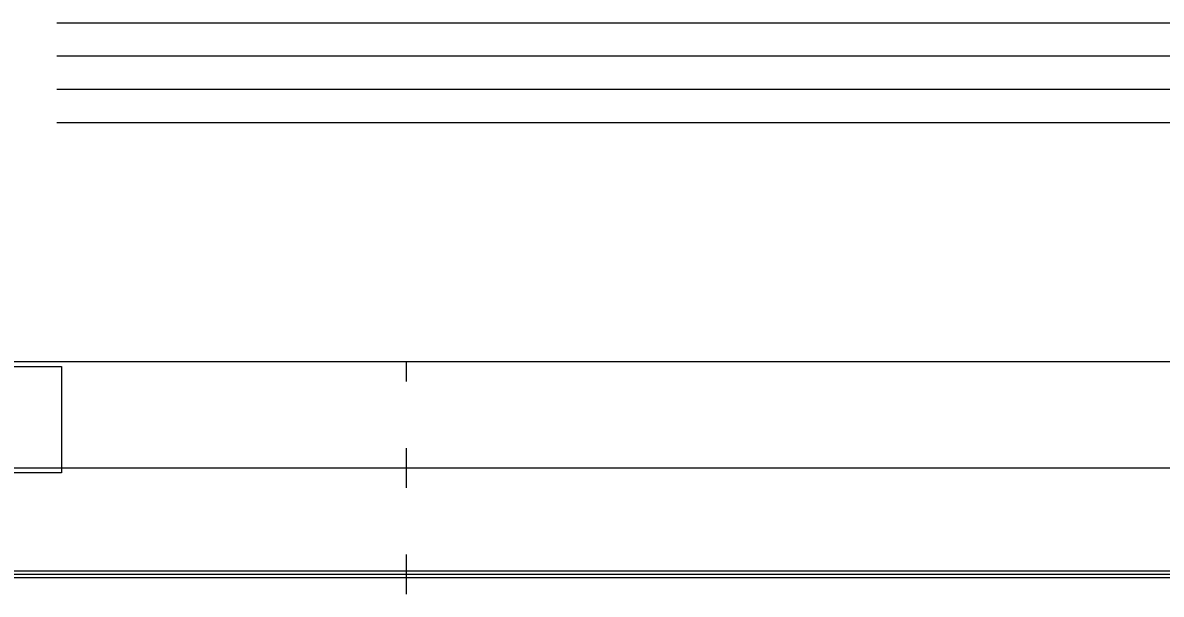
# Model space of a CAD drawing. Extents: x 2 to 10148, y 0 to 380.
# Drawn here: x 1369.4 to 1455, y 196.5 to 239.5 of the extents above; entities that cross this region are included whole.
import ezdxf

# ---------------------------------------------------------------- set-up
doc = ezdxf.new("R2010")
doc.units = 0
for name, color, linetype in [('POSUN_RASTR', 7, 'Continuous'), ('RYCHL_RASTR', 7, 'Continuous'), ('SLOUPEC', 7, 'Continuous')]:
    doc.layers.add(name, color=color, linetype=linetype)

msp = doc.modelspace()

# ---------------------------------------------------------------- linework, layer by layer
at = {"layer": 'POSUN_RASTR'}
for p, q in [((1372, 239.5), (1578.965, 239.5)), ((1372, 237), (1578.99, 237)), ((1372, 234.5), (1578.939, 234.5)), ((1372, 232), (1578.939, 232))]:
    msp.add_line(p, q, dxfattribs=at)
at = {"layer": 'RYCHL_RASTR'}
for p, q in [((1245.39, 214), (1854.715, 214)), ((1398.283, 212.5), (1398.283, 214)), ((1398.283, 204.5), (1398.283, 207.5)), ((1245.39, 206), (1854.514, 206)), ((1398.283, 196.5), (1398.283, 199.5)), ((1245.39, 198.25), (1854.281, 198.25)), ((1245.39, 198), (1854.244, 198)), ((1245.39, 197.75), (1854.219, 197.75))]:
    msp.add_line(p, q, dxfattribs=at)
at = {"layer": 'SLOUPEC'}
msp.add_lwpolyline([(1362.066, 213.63), (1372.357, 213.63), (1372.357, 205.631), (1362.066, 205.631)], close=True, dxfattribs=at)

doc.saveas('drawing.dxf')
